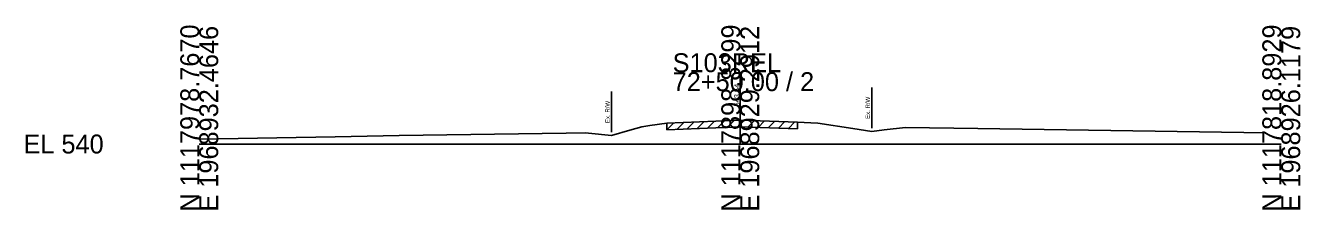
# Model space of a CAD drawing. Extents: x -26 to 163, y -10 to 24518.
# Drawn here: x -25.7 to 162.8, y 20990.3 to 21017.5 of the extents above; entities that cross this region are included whole.
import ezdxf

# ---------------------------------------------------------------- set-up
doc = ezdxf.new("R2010")
doc.units = 0
for name, color, linetype in [('RD_GPK_XS_Cell', 7, 'Continuous'), ('RD_XS_ExGround', 7, 'Continuous'), ('RD_XS_ExPaveRet', 7, 'Continuous'), ('RD_XS_ExRW', 7, 'Continuous'), ('RD_XS_TX_Elev_EX', 7, 'Continuous')]:
    doc.layers.add(name, color=color, linetype=linetype)

msp = doc.modelspace()

# ---------------------------------------------------------------- linework, layer by layer
at = {"layer": 'RD_GPK_XS_Cell'}
for p, q in [((80, 21000), (80, 21010.63)), ((0, 21000), (80, 21000)), ((80, 21000), (160, 21000))]:
    msp.add_line(p, q, dxfattribs=at)
at = {"layer": 'RD_XS_ExGround'}
msp.add_lwpolyline([(0, 21000.73), (20.11, 21001.05), (29.58, 21001.27), (54.25, 21001.61), (57.15, 21001.64), (57.57, 21001.61), (60.95, 21001.26), (63.66, 21002.04), (65.42, 21002.54), (66.62, 21002.72), (69.13, 21003.11), (76.38, 21003.4), (80.08, 21003.54), (82.92, 21003.44), (88.47, 21003.24), (90.43, 21003.15), (91.49, 21003.1), (96.62, 21002.31), (99.43, 21001.87), (101.26, 21002.09), (104.41, 21002.45), (115.13, 21002.31), (157.72, 21001.67)], dxfattribs=at)
at = {"layer": 'RD_XS_ExPaveRet'}
for p, q in [((69.13, 21002.11), (70.17, 21003.15)), ((69.13, 21002.11), (69.13, 21003.11)), ((70.63, 21002.17), (71.67, 21003.21)), ((72.13, 21002.23), (73.17, 21003.27)), ((73.63, 21002.29), (74.67, 21003.33)), ((75.13, 21002.35), (76.17, 21003.39)), ((76.38, 21002.4), (80.08, 21002.54)), ((76.63, 21002.41), (77.67, 21003.45)), ((78.13, 21002.47), (79.17, 21003.51)), ((79.63, 21002.53), (80.62, 21003.52)), ((80.08, 21002.54), (82.92, 21002.44)), ((81.13, 21002.51), (82.09, 21003.47)), ((82.63, 21002.45), (83.59, 21003.42)), ((84.13, 21002.4), (85.09, 21003.36)), ((85.63, 21002.34), (86.59, 21003.31)), ((87.13, 21002.29), (88.09, 21003.26)), ((88.47, 21003.24), (88.47, 21002.24)), ((69.13, 21002.11), (76.38, 21002.4)), ((82.92, 21002.44), (88.47, 21002.24))]:
    msp.add_line(p, q, dxfattribs=at)
at = {"layer": 'RD_XS_ExRW'}
for p, q in [((99.43, 21008.37), (99.43, 21002.37)), ((60.95, 21007.76), (60.95, 21001.76))]:
    msp.add_line(p, q, dxfattribs=at)

# ---------------------------------------------------------------- texts
at = {"layer": 'RD_GPK_XS_Cell'}
for s, p in [('N 1117978.7670', (0, 20990)), ('E 1968932.4646', (2.8, 20990)), ('N 1117898.8299', (80, 20990)), ('E 1968929.2912', (82.8, 20990)), ('N 1117818.8929', (160, 20990)), ('E 1968926.1179', (162.8, 20990))]:
    msp.add_text(s, height=2.8, rotation=90, dxfattribs=at).set_placement(p)
for s, p in [('S103REL', (70, 21010.63)), ('72+50.00 / 2', (70, 21007.83)), ('EL 540', (-26, 20998.6))]:
    msp.add_text(s, height=2.8, dxfattribs=at).set_placement(p)
at = {"layer": 'RD_XS_ExRW'}
for p in [(99.18, 21003.71), (60.7, 21003.1)]:
    msp.add_text('Ex. R/W ', height=0.65, rotation=90, dxfattribs=at).set_placement(p)
at = {"layer": 'RD_XS_TX_Elev_EX'}
msp.add_text('543.54', height=0.8, rotation=90, dxfattribs=at).set_placement((79.9, 21005.54))

doc.saveas('drawing.dxf')
